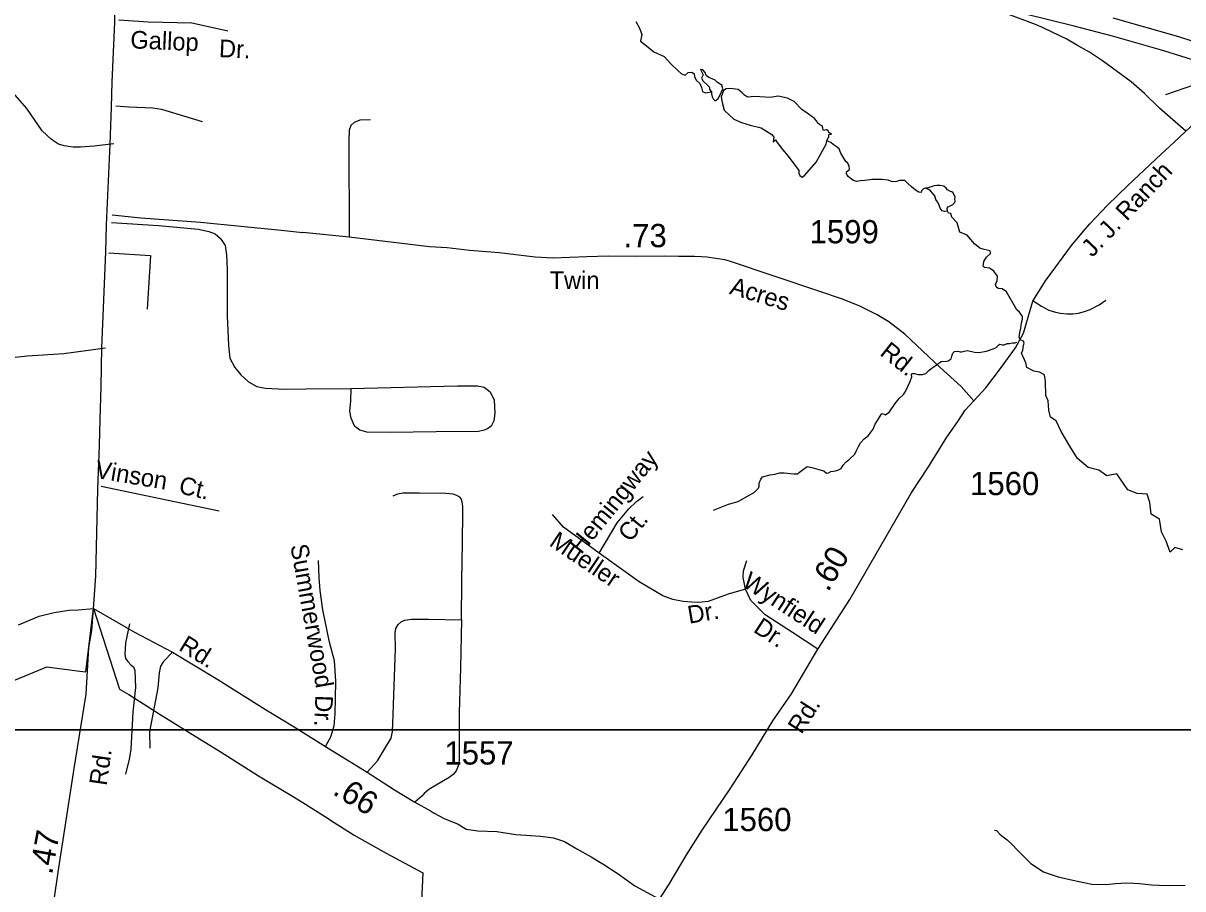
# Model space of a CAD drawing. Extents: x 2082433 to 2279600, y 546599 to 755198.
# Drawn here: x 2152961 to 2159193, y 673622 to 678274 of the extents above; entities that cross this region are included whole.
import ezdxf

# ---------------------------------------------------------------- set-up
doc = ezdxf.new("R2010")
doc.units = 0
for name, color, linetype in [('Exist Boundary Political Fire Districts', 7, 'Continuous'), ('Exist Hydrographic Creek Single Shore', 7, 'Continuous'), ('Exist Hydrographic Pond Over 1500 Sq Ft', 7, 'Continuous'), ('Exist Road Non-System Type 51', 7, 'Continuous'), ('Exist Road Non-System Type 51 Label', 7, 'Continuous'), ('Exist Road Primary Interstate Ramp 1 Lane Attributed', 7, 'Continuous'), ('Exist Road Primary US Divided Attributed', 7, 'Continuous'), ('Exist Road Primary US Structure Standard Bridge CELL', 7, 'Continuous'), ('Exist Road Secondary Mileage Hundredths English Label', 7, 'Continuous'), ('Exist Road Secondary Type 51 Attributed', 7, 'Continuous'), ('Exist Road Secondary Type 51 Label', 7, 'Continuous'), ('Exist Road Secondary Type 51 Number Label', 7, 'Continuous'), ('Map Preparation Inset Cut Line', 7, 'Continuous')]:
    doc.layers.add(name, color=color, linetype=linetype)

msp = doc.modelspace()

# ---------------------------------------------------------------- linework, layer by layer
at = {"layer": 'Exist Boundary Political Fire Districts'}
msp.add_lwpolyline([(2152889.8, 674732.1), (2152971.2, 674766.2), (2153088.7, 674815.4), (2153266.1, 674791.2), (2153298.5, 674787.2), (2153339.3, 675128.2), (2153478.9, 674694.9), (2153528.5, 674665.3), (2153588, 674627.6), (2153692.8, 674561.4), (2153767, 674515.7), (2153848, 674465.6), (2154025, 674356.8), (2154225.5, 674228.6), (2154409, 674118.9), (2154463.6, 674084.7), (2154581.1, 674012.6), (2154632.5, 673978.9), (2154739.2, 673910.4), (2154912, 673813.8), (2155108.7, 673708.4), (2155095.6, 673437.3)], dxfattribs=at)
at = {"layer": 'Exist Hydrographic Creek Single Shore'}
for points in [[(2156253.1, 678282.2), (2156273.8, 678246.5), (2156285.6, 678213.4), (2156278.8, 678176.5), (2156311.3, 678152.1), (2156349.4, 678119.6), (2156405.2, 678094.5), (2156441.5, 678055), (2156479.7, 678019.1), (2156499.7, 678001.1), (2156519.4, 677994), (2156533.8, 678009), (2156554.4, 678010.3), (2156566.3, 678002.1), (2156568.2, 677985.2), (2156580.1, 677965.9), (2156597.6, 677950.2), (2156606.3, 677927.7), (2156611.3, 677905.9), (2156626.9, 677899), (2156660.7, 677904.6)], [(2157809.6, 677387), (2157799.6, 677383.9), (2157789, 677373.3), (2157785.9, 677364.5), (2157774, 677365.8), (2157756.5, 677376.4), (2157734, 677395.2), (2157713.3, 677413.9), (2157698.3, 677427.7), (2157669, 677428.3), (2157655.2, 677423.3), (2157630.8, 677420.8), (2157609, 677429.5), (2157575.8, 677434.5), (2157523.3, 677433.3), (2157483.9, 677428.9), (2157461.4, 677427), (2157439.6, 677423.3), (2157418.9, 677430.2), (2157403.3, 677442), (2157394.5, 677450.8), (2157385.8, 677464.5), (2157385.8, 677474.5), (2157400.8, 677488.3), (2157399.6, 677505.8), (2157392.7, 677520.8), (2157382.7, 677531.4), (2157355.2, 677575.2), (2157345.8, 677598.9), (2157330.2, 677611.4), (2157314.5, 677621.4), (2157300.8, 677632.1), (2157292, 677637.1), (2157280.2, 677642.1)], [(2157979.8, 677201.8), (2157951.5, 677231.4), (2157945.3, 677250.8), (2157933.4, 677252), (2157928.4, 677264.5), (2157926.5, 677279.5), (2157931.5, 677286.4), (2157945.3, 677293.3), (2157957.1, 677300.1), (2157965.9, 677308.9), (2157969, 677315.8), (2157967.8, 677329.5), (2157969, 677341.4), (2157962.8, 677353.9), (2157959, 677362), (2157952.1, 677367.7), (2157944, 677368.9), (2157928.4, 677377.7), (2157921.5, 677386.4), (2157907.7, 677398.3), (2157889, 677402), (2157871.5, 677402), (2157855.9, 677398.9), (2157818.4, 677387), (2157809.6, 677387)], [(2157928.4, 677264.5), (2157912.8, 677261.4), (2157899, 677265.8), (2157889, 677279.5), (2157882.1, 677302), (2157875.2, 677313.9), (2157864.6, 677326.4), (2157859.6, 677345.2), (2157849, 677358.9), (2157837.1, 677372.7), (2157830.2, 677377.7), (2157809.6, 677387)], [(2159192.9, 675443), (2159150.4, 675455.5), (2159125.4, 675430.5), (2159102.9, 675490.5), (2159077.9, 675540.5), (2159067.9, 675608), (2159022.9, 675635.5), (2159015.4, 675698), (2159000.4, 675743), (2158947.9, 675745.5), (2158897.9, 675765.5), (2158838.5, 675851.2), (2158783.5, 675841.2), (2158742.2, 675871.2), (2158684.7, 675886.2), (2158626, 675934.9), (2158586, 676000), (2158539.7, 676078.7), (2158512.2, 676136.2), (2158481, 676156.2), (2158472.2, 676193.7), (2158468.5, 676245), (2158457, 676272.8), (2158454.7, 676348.8), (2158449.7, 676383.8), (2158422.2, 676397.5), (2158392.2, 676403.8), (2158354.7, 676423.8), (2158348.4, 676448.8), (2158326.6, 676500), (2158333.4, 676516.3), (2158337.2, 676543.2), (2158340.3, 676555), (2158335.9, 676565.7), (2158320.3, 676571.3), (2158313.4, 676584.4), (2158316.6, 676611.3), (2158321.6, 676635.1), (2158326.6, 676663.8), (2158331.6, 676683.2), (2158330.3, 676696.9), (2158315.3, 676721.3), (2158301.6, 676732.6), (2158244.7, 676830.1), (2158222.8, 676846.3), (2158200.3, 676848.2), (2158190.3, 676857.6), (2158186.5, 676868.8), (2158194.7, 676891.3), (2158196.5, 676915.1), (2158176.5, 676941.3), (2158154, 676957.6), (2158127.2, 676961.3), (2158120.3, 676968.2), (2158123.4, 676993.2), (2158138.4, 677015.7), (2158159, 677036.4), (2158157.8, 677050.1), (2158125.3, 677057.6), (2158101.5, 677064.5), (2158073.4, 677088.2), (2158034, 677135.1), (2157994.6, 677150.1), (2157979.8, 677201.8)], [(2157725.8, 676343.8), (2157737.1, 676372.5), (2157734.6, 676385), (2157737.1, 676391.3), (2157750.9, 676391.3), (2157770.9, 676386.3), (2157794.6, 676386.3), (2157812.1, 676391.3), (2157829.6, 676408.8), (2157844.6, 676420.6), (2157894.6, 676455), (2157922.8, 676456.9), (2157932.1, 676460), (2157947.8, 676470.7), (2157951.5, 676484.4), (2157956.5, 676500), (2157965.3, 676510), (2157984, 676511.9), (2157995.9, 676506.9), (2158002.8, 676506.9), (2158018.4, 676511.9), (2158035.3, 676515), (2158073.4, 676505.7), (2158097.2, 676503.8), (2158137.2, 676511.9), (2158174, 676523.8), (2158182.2, 676527.5), (2158194.7, 676534.4), (2158197.8, 676542.5), (2158209.7, 676548.2), (2158223.4, 676545), (2158232.2, 676545), (2158240.9, 676548.2), (2158247.8, 676553.2), (2158261.6, 676553.2), (2158277.2, 676556.3), (2158292.2, 676556.3), (2158300.9, 676560)], [(2156670.7, 675657.4), (2156752, 675688.7), (2156803.2, 675702.4), (2156862, 675737.4), (2156889.5, 675751.2), (2156913.2, 675774.9), (2156917, 675784.9), (2156917, 675802.4), (2156924.5, 675822.4), (2156934.5, 675836.2), (2156975.7, 675847.4), (2156999.5, 675849.9), (2157027, 675857.4), (2157050.7, 675857.4), (2157103.3, 675851.2), (2157123.3, 675851.2), (2157133.3, 675861.2), (2157154.5, 675877.4), (2157174.5, 675891.2), (2157199.5, 675886.2), (2157237, 675874.9), (2157264.5, 675868.7), (2157278.3, 675854.9), (2157288.3, 675857.4), (2157302, 675863.7), (2157325.8, 675867.4), (2157339.5, 675871.2), (2157357, 675881.2), (2157367, 675898.7), (2157384.5, 675916.2), (2157402.1, 675929.9), (2157429.6, 675957.5), (2157439.6, 675977.5), (2157449.6, 675998.7), (2157460.8, 676018.7), (2157480.8, 676040), (2157502.1, 676056.2), (2157529.6, 676091.2), (2157539.6, 676118.7), (2157565.8, 676161.2), (2157574.6, 676176.2), (2157588.3, 676172.5), (2157595.8, 676168.7), (2157615.8, 676185), (2157647.1, 676230), (2157668.3, 676257.5), (2157692.1, 676278.7), (2157702.1, 676295), (2157725.8, 676343.8)], [(2158180.1, 673936.1), (2158192.2, 673934.3), (2158209.9, 673916.1), (2158227.7, 673900.5), (2158248, 673884.4), (2158278.4, 673856.8), (2158300.5, 673832.7), (2158336.8, 673796.8), (2158376.8, 673757.1), (2158444.9, 673713.5), (2158475.2, 673702.1), (2158523.2, 673686.3), (2158600.9, 673668.4), (2158703.2, 673647.3), (2158781.2, 673645.7), (2158831.2, 673649.9), (2158891.5, 673654.1), (2158959.3, 673650.7), (2159025.2, 673642.8), (2159065.2, 673641.3), (2159115, 673639.4), (2159205.2, 673642)]]:
    msp.add_lwpolyline(points, dxfattribs=at)
at = {"layer": 'Exist Hydrographic Pond Over 1500 Sq Ft'}
for points in [[(2156700.7, 677878.4), (2156720.7, 677920.9), (2156716.3, 677941.5), (2156691.9, 677955.2), (2156680.1, 677967.7), (2156664.4, 677974.6), (2156645.7, 677982.7), (2156631.9, 677993.4), (2156625.1, 678009), (2156613.2, 678022.8), (2156600.7, 678025.9), (2156614.4, 677997.1), (2156606.3, 677978.4), (2156615.7, 677962.7), (2156636.3, 677942.1), (2156648.8, 677930.2), (2156650.1, 677918.4), (2156660.7, 677904.6), (2156659.4, 677894), (2156663.8, 677878.4), (2156669.4, 677866.5), (2156677.6, 677857.7), (2156683.2, 677857.7), (2156695.1, 677869.6)], [(2157146.4, 677447), (2157162, 677457), (2157222, 677527.7), (2157277, 677623.9), (2157280.2, 677642.1), (2157290.8, 677665.2), (2157290.8, 677675.2), (2157304.5, 677677.1), (2157291.4, 677685.8), (2157288.3, 677694), (2157279.5, 677700.8), (2157275.8, 677701.5), (2157262, 677697.7), (2157260.8, 677702.7), (2157258.9, 677709.6), (2157255.2, 677721.5), (2157241.4, 677728.3), (2157229.5, 677739), (2157226.4, 677747.7), (2157212.6, 677761.5), (2157174.5, 677790.2), (2157145.1, 677810.8), (2157104.5, 677852.7), (2157068.9, 677871.5), (2157017.6, 677880.9), (2156974.5, 677874), (2156892, 677880.2), (2156853.2, 677875.9), (2156838.2, 677886.5), (2156825.7, 677900.2), (2156803.8, 677917.1), (2156760.7, 677922.1), (2156738.2, 677920.9), (2156724.5, 677912.7), (2156711.9, 677878.4), (2156717, 677847.1), (2156727.6, 677805.8), (2156755.1, 677782.1), (2156780.7, 677757.7), (2156822, 677740.8), (2156868.2, 677725.2), (2156927, 677711.5), (2156983.9, 677676.5), (2156995.7, 677660.8), (2156991.4, 677637.1), (2157004.5, 677646.4), (2157013.2, 677633.3), (2157040.7, 677595.8), (2157071.4, 677559.6), (2157128.9, 677481.4), (2157130.1, 677467.7), (2157133.9, 677455.8)]]:
    msp.add_lwpolyline(points, close=True, dxfattribs=at)
at = {"layer": 'Exist Road Non-System Type 51'}
for p, q in [((2153421.4, 677039.6), (2153645.9, 677025.3)), ((2153645.9, 677025.3), (2153627.5, 676737.5))]:
    msp.add_line(p, q, dxfattribs=at)
for points in [[(2153475, 678292.2), (2153632.6, 678280.6), (2153867, 678275.1), (2153957.4, 678256.6), (2154061.6, 678233.3)], [(2153447.6, 677626.2), (2153342.1, 677612.5), (2153269.5, 677607), (2153229.7, 677607), (2153181.7, 677615.2), (2153151.6, 677623.4), (2153113.2, 677649.5), (2153063.9, 677696.1), (2152980.3, 677815.3), (2152881.6, 677927.7), (2152858.3, 677949.6), (2152837.8, 677962), (2152819.9, 677967.4), (2152796.6, 677967.4), (2152766.5, 677960.6), (2152622.6, 677933.9), (2152508.8, 677902.3), (2152425.2, 677885.9), (2152347.1, 677868.1), (2152285.4, 677837.9), (2152171.7, 677778.3)], [(2153458.6, 677830.4), (2153529.9, 677824.9), (2153658.7, 677818.1), (2153705.3, 677812.6), (2153923.2, 677745.4)], [(2154827.7, 677754), (2154770.5, 677752), (2154739.9, 677739.7), (2154721.5, 677723.4), (2154713.4, 677698.9), (2154711.3, 677643.8), (2154713.4, 677123.3)], [(2153435.7, 677202.9), (2153688.7, 677186.6), (2153903.1, 677166.2), (2153958.2, 677153.9), (2153992.9, 677141.7), (2154021.4, 677117.2), (2154045.9, 677078.4), (2154054.1, 677029.4), (2154058.2, 676951.9), (2154058.2, 676700.8), (2154064.3, 676541.6), (2154072.5, 676474.2), (2154099, 676423.2), (2154131.7, 676384.4), (2154172.5, 676345.7), (2154217.4, 676321.2), (2154262.3, 676313), (2154368.4, 676306.9), (2154482.7, 676308.9), (2154723.6, 676311)], [(2153439.7, 677243.7), (2153592.8, 677227.4), (2153913.3, 677204.9), (2154348, 677162.1), (2154464.3, 677149.8)], [(2158388, 676782.3), (2158432.4, 676753.9), (2158473.2, 676731.1), (2158508.7, 676720.4), (2158535.4, 676715.1), (2158569.5, 676711.7), (2158602.3, 676711.7), (2158632.4, 676715.1), (2158664.5, 676723.8), (2158694.6, 676734.5), (2158742.7, 676759.9), (2158778.8, 676784.7)], [(2153403, 676527.3), (2153180.5, 676496.7), (2153068.3, 676490.6), (2152982.5, 676484.5), (2152837.6, 676468.1), (2152711.1, 676455.9), (2152560, 676449.8), (2152353.9, 676437.5), (2152188.6, 676423.2), (2151978.3, 676406.9), (2151908.9, 676408.9), (2151855.9, 676427.3), (2151792.6, 676447.7), (2151606.9, 676488.5), (2151370.1, 676541.6), (2151023.1, 676625.3), (2150653.7, 676719.2)], [(2153380.5, 675786.4), (2154015.3, 675653.7)], [(2155316.3, 675066.9), (2155317.8, 675276.5), (2155321.5, 675480.9), (2155324, 675644), (2155323, 675678.1), (2155319.9, 675699.8), (2155315.8, 675715.3), (2155307.5, 675726.6), (2155292, 675735.9), (2155271.4, 675743.1), (2155233.2, 675746.2), (2155090.7, 675747.3), (2155002.4, 675748.3), (2154972.5, 675742.1), (2154947.7, 675731.8)], [(2156056.4, 675425.1), (2156152.3, 675588.4), (2156215.6, 675663.9), (2156256.4, 675702.7), (2156293.1, 675729.3)], [(2156056.4, 675425.1), (2155864.5, 675566), (2155805.3, 675633.3)], [(2156842.2, 675231.2), (2156750.3, 675204.7), (2156642.2, 675165.9), (2156591.1, 675159.8), (2156554.4, 675161.8), (2156507.5, 675165.9), (2156452.3, 675176.1), (2156399.3, 675196.5), (2156270.7, 675272.1), (2156056.4, 675425.1)], [(2154586.3, 674386.5), (2154615.2, 674438.1), (2154631.8, 674498), (2154638, 674562), (2154640, 674644.6), (2154642.1, 674737.5), (2154633.8, 674846.9), (2154607, 674948.1), (2154570.8, 675121.6), (2154556.4, 675224.8), (2154552.3, 675295), (2154548.1, 675385.9)], [(2156842.2, 675231.2), (2156829.9, 675294.5), (2156832, 675331.3), (2156850.3, 675386.4)], [(2157232, 674908.8), (2157095.3, 674998.6), (2156948.3, 675094.5), (2156907.5, 675135.3), (2156870.8, 675172), (2156842.2, 675231.2)], [(2153532.2, 675045.2), (2153511.5, 674944), (2153507.4, 674882.1), (2153511.5, 674859.3), (2153523.9, 674842.8), (2153542.5, 674824.2), (2153554.9, 674813.9), (2153561.1, 674795.3), (2153565.2, 674704.5), (2153550.8, 674572.3), (2153540.4, 674369.9), (2153530.1, 674318.3), (2153511.5, 674237.8)], [(2154810.4, 674248.1), (2154865.6, 674310.1), (2154902.8, 674373), (2154938.9, 674430.9), (2154946.7, 674467), (2154949.8, 674556.8), (2154952.9, 674664.2), (2154962.7, 674911), (2154960.1, 674997.7), (2154963.2, 675020.4), (2154975.6, 675042.1), (2154992.1, 675056.5), (2155012.7, 675064.8), (2155047.9, 675070), (2155139.7, 675070), (2155316.3, 675066.9)], [(2155316.3, 675066.9), (2155311.1, 674811.8), (2155304.4, 674568.2), (2155304.9, 674324.5), (2155302.4, 674291.5), (2155295.1, 674273.9), (2155287.9, 674256.4), (2155272.4, 674236.8), (2155249.7, 674220.2), (2155140.3, 674155.2), (2155116.5, 674134.5), (2155103.1, 674120.1), (2155065.9, 674088.1)], [(2153763.4, 674894.4), (2153716, 674842.8), (2153699.4, 674818), (2153691.2, 674782.9), (2153689.1, 674741.6), (2153685, 674702.4), (2153639.5, 674464.9), (2153641.6, 674378.2)]]:
    msp.add_lwpolyline(points, dxfattribs=at)
msp.add_lwpolyline([(2154723.6, 676311), (2155295.1, 676325.2), (2155403.2, 676325.2), (2155437.9, 676317.1), (2155470.6, 676292.6), (2155493, 676247.7), (2155495.1, 676178.3), (2155491, 676137.5), (2155476.7, 676108.9), (2155456.3, 676094.6), (2155437.9, 676086.4), (2155407.3, 676080.3), (2155180.8, 676078.3), (2154933.8, 676074.2), (2154807.2, 676076.2), (2154770.5, 676086.4), (2154744, 676106.9), (2154733.8, 676125.2), (2154723.6, 676151.8), (2154717.4, 676188.5), (2154721.5, 676243.6)], close=True, dxfattribs=at)
at = {"layer": 'Exist Road Primary Interstate Ramp 1 Lane Attributed'}
msp.add_lwpolyline([(2159208.4, 677692.7), (2159067.3, 677816.7), (2158986.6, 677895.6), (2158914.5, 677959.3), (2158761, 678071.7), (2158690.7, 678118), (2158627.3, 678154.6), (2158568.7, 678187.2), (2158491.4, 678225.2), (2158442, 678248.2), (2158400.3, 678266.2), (2158295.5, 678307.1), (2158115.1, 678373.9), (2158026.8, 678406.1)], dxfattribs=at)
at = {"layer": 'Exist Road Primary US Divided Attributed'}
for points in [[(2159522.3, 677985.8), (2159365.2, 678039.7), (2159091.4, 678124.6), (2158815.2, 678203.6), (2158609.1, 678258.6), (2158339.8, 678324.8), (2157764.5, 678474.3), (2157403.8, 678566.9), (2156912.2, 678690.1), (2156494.9, 678797.4), (2156179.2, 678877.2), (2155684.5, 679003.9), (2155289.7, 679103.8), (2154848.1, 679216.6), (2154451.7, 679321.1), (2154165.8, 679408.7), (2153797, 679549.7), (2153507.2, 679675.7)], [(2159608.1, 678064.3), (2159511.5, 678093.2), (2159325.3, 678150.9), (2159170.8, 678200.4), (2158817.7, 678300.1)]]:
    msp.add_lwpolyline(points, dxfattribs=at)
at = {"layer": 'Exist Road Primary US Structure Standard Bridge CELL'}
msp.add_line((2159101.1, 677891.5), (2159256.5, 677944.5), dxfattribs=at)
at = {"layer": 'Exist Road Secondary Type 51 Attributed'}
for points in [[(2153339.3, 675128.2), (2153350.9, 675301.2), (2153362.4, 675769), (2153372.2, 676003.9), (2153374.4, 676143.8), (2153379.9, 676319.7), (2153384.2, 676530.6), (2153405, 677045.3), (2153408.3, 677189.6), (2153429.1, 677624.5), (2153435.6, 677822.3), (2153438.9, 677957.8), (2153454.4, 678280.2), (2153459.9, 678638.6), (2153469.5, 678817.8), (2153491.9, 679321.6), (2153500.6, 679510.7), (2153507.2, 679675.7)], [(2158069.6, 676243.7), (2158134.7, 676315), (2158213.4, 676418.8), (2158293.3, 676529.4), (2158337.2, 676607.5), (2158386.8, 676780.5), (2158454.5, 676889), (2158600.6, 677085.9), (2158625.3, 677115.4), (2158659.6, 677156.2), (2158693.8, 677195.6), (2158723.3, 677228.2), (2158787.8, 677295.8), (2158897, 677402.3), (2158955.6, 677457.8), (2159076.2, 677570), (2159145.4, 677634.7), (2159203.5, 677688.1), (2159266.8, 677747.9), (2159394.3, 677866.6), (2159522.3, 677985.8)], [(2158069.6, 676243.7), (2158002.1, 676321.1), (2157888.4, 676423.8), (2157699.6, 676602.5), (2157613.3, 676668.8), (2157549.6, 676706.3), (2157453.3, 676755.1), (2157359, 676791.8), (2157242.6, 676832.6), (2156756.4, 676995.5), (2156732.3, 677001.2), (2156634.9, 677016.7), (2156606.3, 677019), (2156568.3, 677019.8), (2156483.3, 677019.4), (2156407.4, 677021), (2156249.4, 677020.2), (2156107.4, 677021.3), (2155989.4, 677018.7), (2155808, 677011.3), (2155713.2, 677016.6), (2155519.5, 677040), (2155361.4, 677053.1), (2155239.5, 677066.5), (2155145.4, 677071.8), (2154713.4, 677123.3), (2154464.3, 677149.8)], [(2156381.5, 673566.3), (2156431.8, 673646.6), (2156528.6, 673809.2), (2156609.9, 673937), (2156760.5, 674159.7), (2156878.9, 674341.3), (2156989.1, 674525), (2157089.2, 674669.9), (2157232, 674908.8), (2157403.5, 675176.1), (2157733.3, 675747.4), (2157825.2, 675889.1), (2157924.4, 676049.1), (2157983.5, 676132.6), (2158022.9, 676194.8), (2158069.6, 676243.7)], [(2152935.6, 675040.2), (2153048.1, 675087), (2153127, 675106.4), (2153206.1, 675118.7), (2153259.1, 675121.7), (2153339.3, 675128.2)], [(2152981.7, 672655.6), (2152999.9, 672775.8), (2153018, 672953.3), (2153088.2, 673290), (2153150.2, 673711.2), (2153234.8, 674268.8), (2153299.9, 674667.3), (2153314.3, 674917.7), (2153329.6, 675010.6), (2153339.3, 675128.2)], [(2153339.3, 675128.2), (2153560.2, 675001.8), (2153763.4, 674894.4), (2154008.1, 674745.8), (2154264.2, 674584.7), (2154417, 674491.8), (2154586.3, 674386.5), (2154810.4, 674248.1), (2154956.5, 674153.1), (2155065.9, 674088.1), (2155149.6, 674040.6), (2155166.1, 674030.3), (2155223.9, 673999.3), (2155299.3, 673968.3), (2155341, 673941.9), (2155405, 673932.5), (2155506.3, 673930.1), (2155608.6, 673913.8), (2155741.7, 673905.3), (2155810.9, 673895), (2155869.7, 673876.4), (2155936.3, 673836.3), (2156013.7, 673792.7), (2156081.5, 673753.1), (2156157.9, 673702.7), (2156248.9, 673636.9), (2156381.5, 673566.3)]]:
    msp.add_lwpolyline(points, dxfattribs=at)
at = {"layer": 'Map Preparation Inset Cut Line'}
for points in [[(2151730.3, 712770.7), (2168818.9, 718725.2), (2222519.7, 718725.2), (2222519.7, 690019.9), (2207310.9, 690016.6), (2207310.9, 674476.7), (2146836.4, 674476.7), (2146836.4, 703813.9)], [(2115667.4, 674476.7), (2179108.5, 674476.7), (2179108.5, 645771.4), (2163899.7, 645768.1), (2163899.7, 630228.2), (2103425.3, 630228.2), (2103425.3, 662094.1)]]:
    msp.add_lwpolyline(points, close=True, dxfattribs=at)

# ---------------------------------------------------------------- texts
at = {"layer": 'Exist Road Non-System Type 51 Label'}
for s, rotation, p in [('Gallop', 357.56223, (2153535.6, 678139.1)), ('Dr.', 357.56223, (2154012.1, 678092)), ('Hemingway', 50.99834, (2155960.4, 675415)), ('Vinson', 350.39017, (2153344.1, 675831)), ('Ct.', 347.21844, (2153792.5, 675748.4)), ('Ct.', 50.99834, (2156223.3, 675479.7)), ('Mueller', 326.01734, (2155782.3, 675469.5)), ('Summerwood', 280.22143, (2154396.7, 675466.4)), ('Wynfield', 326.86435, (2156818.7, 675251.5)), ('Dr.', 9.64139, (2156539.8, 675046.2)), ('Dr.', 326.86435, (2156879.8, 675005.8)), ('Dr.', 267.83856, (2154531.6, 674663.6))]:
    msp.add_text(s, height=95, rotation=rotation, dxfattribs=at).set_placement(p)
at = {"layer": 'Exist Road Secondary Mileage Hundredths English Label'}
for s, rotation, p in [('.73', 0.28317, (2156187.6, 677069.1)), ('.60', 59.02656, (2157286.2, 675212.8)), ('.66', 328.26312, (2154618.8, 674133.3)), ('.47', 79.54011, (2153116.4, 673694.2))]:
    msp.add_text(s, height=125, rotation=rotation, dxfattribs=at).set_placement(p)
at = {"layer": 'Exist Road Secondary Type 51 Label'}
for s, rotation, p in [('J. J. Ranch', 46.55793, (2158706.7, 677011.9)), ('Twin', 359.84317, (2155790.1, 676845.2)), ('Acres', 343.17644, (2156752, 676820.4)), ('Rd.', 321.76213, (2157559.7, 676493.6)), ('Rd.', 328.34449, (2153791.8, 674907.8)), ('Rd.', 57.59681, (2157143.8, 674448.1)), ('Rd.', 81.84128, (2153409.7, 674172.7))]:
    msp.add_text(s, height=95, rotation=rotation, dxfattribs=at).set_placement(p)
at = {"layer": 'Exist Road Secondary Type 51 Number Label'}
for s, p in [('1599', (2157187.1, 677090.8)), ('1560', (2158049.5, 675737.6)), ('1557', (2155224.8, 674289.5)), ('1560', (2156718, 673931.6))]:
    msp.add_text(s, height=125, dxfattribs=at).set_placement(p)

doc.saveas('drawing.dxf')
